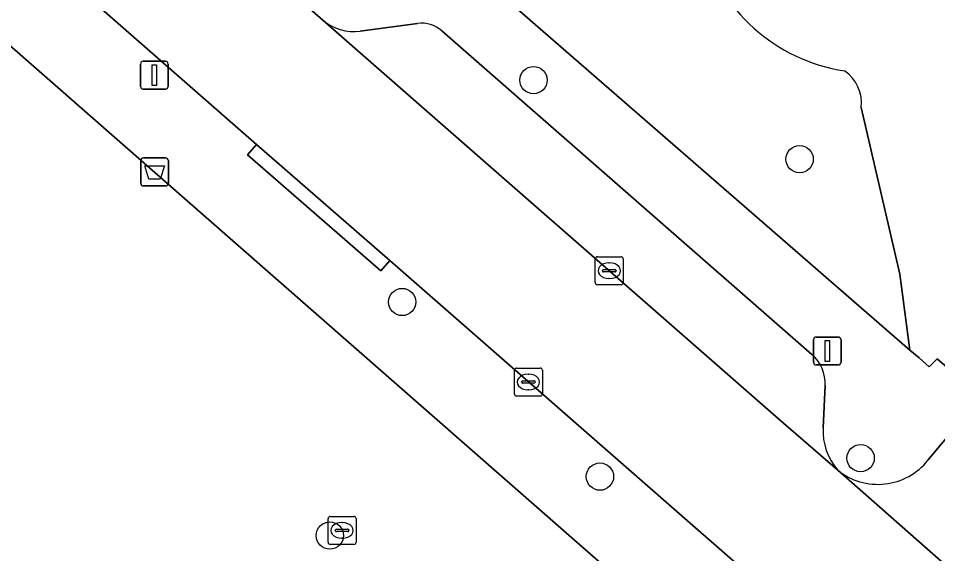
# Model space of a CAD drawing. Extents: x 158472 to 159562, y 388525 to 389606.
# Drawn here: x 158798.49 to 158831.41, y 388780.05 to 388799.23 of the extents above; entities that cross this region are included whole.
import ezdxf

# ---------------------------------------------------------------- set-up
doc = ezdxf.new("R2010")
doc.units = 0
for name, color, linetype in [('IMGEO_Afvalbak', 7, 'Continuous'), ('IMGEO_Boom', 7, 'Continuous'), ('IMGEO_Erf', 7, 'Continuous'), ('IMGEO_Groenvoorziening', 7, 'Continuous'), ('IMGEO_Hek', 7, 'Continuous'), ('IMGEO_Kolk', 7, 'Continuous'), ('IMGEO_Lichtmast', 7, 'Continuous'), ('IMGEO_Parkeervlak_open', 7, 'Continuous'), ('IMGEO_Rijbaan_lokaal_open', 7, 'Continuous'), ('IMGEO_Voetpad_open', 7, 'Continuous')]:
    doc.layers.add(name, color=color, linetype=linetype)

msp = doc.modelspace()

# ---------------------------------------------------------------- linework, layer by layer
at = {"layer": 'IMGEO_Afvalbak'}
for p, q in [((158802.868, 388793.324), (158802.868, 388794.124)), ((158802.868, 388794.124), (158802.868, 388793.324)), ((158802.968, 388794.224), (158803.758, 388794.224)), ((158803.758, 388794.224), (158802.968, 388794.224)), ((158803.858, 388794.124), (158803.858, 388793.324)), ((158803.858, 388793.324), (158803.858, 388794.124)), ((158803.758, 388793.224), (158802.968, 388793.224)), ((158802.968, 388793.224), (158803.758, 388793.224))]:
    msp.add_line(p, q, dxfattribs=at)
msp.add_lwpolyline([(158803.011, 388793.938), (158803.715, 388793.938), (158803.566, 388793.468), (158803.16, 388793.468), (158803.011, 388793.938)], dxfattribs=at)
for centre, start, end in [((158802.968, 388794.124), 90, 180), ((158802.968, 388794.124), 90, 180), ((158803.758, 388794.124), 0, 90), ((158803.758, 388794.124), 360, 90), ((158802.968, 388793.324), 180, 270), ((158802.968, 388793.324), 180, 270), ((158803.758, 388793.324), 270, 0), ((158803.758, 388793.324), 270, 0)]:
    msp.add_arc(centre, 0.1, start, end, dxfattribs=at)
at = {"layer": 'IMGEO_Boom'}
for centre in [(158816.933, 388797.016), (158826.465, 388794.183), (158812.232, 388789.064), (158828.649, 388783.472), (158819.315, 388782.806), (158809.641, 388780.692)]:
    msp.add_circle(centre, 0.489, dxfattribs=at)
at = {"layer": 'IMGEO_Erf'}
msp.add_lwpolyline([(158825.526, 388774.279), (158798.172, 388798.264), (158796.583, 388796.505), (158795.371, 388795.164), (158796.547, 388794.127), (158791.819, 388788.744), (158790.672, 388789.76), (158785.492, 388783.869), (158786.674, 388782.839), (158781.952, 388777.459)], dxfattribs=at)
at = {"layer": 'IMGEO_Groenvoorziening'}
for points in [[(158822.945, 388801.937), (158814.263, 388801.394), (158830.413, 388787.343), (158830.057, 388790.066), (158828.671, 388796.038)], [(158828.671, 388796.038), (158830.057, 388790.066), (158830.413, 388787.343), (158830.739, 388787.059), (158831.101, 388786.744), (158831.384, 388787.033), (158831.754, 388786.709), (158834.211, 388789.462), (158844.852, 388780.806), (158851.58, 388788.308), (158852.057, 388788.84), (158852.878, 388789.756)]]:
    msp.add_lwpolyline(points, dxfattribs=at)
for centre, radius, start, end in [((158829.025, 388803.566), 6.294, 194.996, 261.282), ((158829.025, 388803.566), 6.294, 194.996, 261.282), ((158827.292, 388796.195), 1.388, 353.5033, 55.8465), ((158827.292, 388796.195), 1.388, 353.5033, 55.8465)]:
    msp.add_arc(centre, radius, start, end, dxfattribs=at)
at = {"layer": 'IMGEO_Hek'}
msp.add_lwpolyline([(158825.526, 388774.279), (158798.172, 388798.264)], dxfattribs=at)
at = {"layer": 'IMGEO_Kolk'}
for p, q in [((158819.147, 388789.758), (158819.147, 388790.61)), ((158819.222, 388790.684), (158820.074, 388790.684)), ((158819.635, 388790.464), (158819.66, 388790.464)), ((158820.148, 388790.61), (158820.148, 388789.758)), ((158819.406, 388790.178), (158819.406, 388790.19)), ((158819.844, 388790.141), (158819.446, 388790.141)), ((158819.449, 388790.227), (158819.847, 388790.227)), ((158819.89, 388790.19), (158819.89, 388790.178)), ((158819.658, 388789.904), (158819.633, 388789.904)), ((158820.074, 388789.684), (158819.222, 388789.684)), ((158816.251, 388785.769), (158816.251, 388786.621)), ((158816.326, 388786.695), (158817.178, 388786.695)), ((158817.252, 388786.621), (158817.252, 388785.769)), ((158816.51, 388786.189), (158816.51, 388786.201)), ((158816.553, 388786.238), (158816.951, 388786.238)), ((158816.739, 388786.475), (158816.764, 388786.475)), ((158816.994, 388786.201), (158816.994, 388786.189)), ((158816.948, 388786.152), (158816.55, 388786.152)), ((158816.762, 388785.915), (158816.737, 388785.915)), ((158817.178, 388785.695), (158816.326, 388785.695)), ((158809.577, 388780.453), (158809.577, 388781.305)), ((158809.652, 388781.379), (158810.504, 388781.379)), ((158810.578, 388781.305), (158810.578, 388780.453)), ((158809.879, 388780.922), (158810.277, 388780.922)), ((158810.065, 388781.159), (158810.09, 388781.159)), ((158809.836, 388780.873), (158809.836, 388780.885)), ((158810.274, 388780.836), (158809.876, 388780.836)), ((158810.088, 388780.599), (158810.063, 388780.599)), ((158810.32, 388780.885), (158810.32, 388780.873)), ((158810.504, 388780.379), (158809.652, 388780.379))]:
    msp.add_line(p, q, dxfattribs=at)
for points in [[(158819.147, 388789.758), (158819.147, 388790.61)], [(158819.222, 388790.684), (158820.074, 388790.684)], [(158820.148, 388790.61), (158820.148, 388789.758)], [(158820.074, 388789.684), (158819.222, 388789.684)], [(158816.251, 388785.769), (158816.251, 388786.621)], [(158816.326, 388786.695), (158817.178, 388786.695)], [(158817.252, 388786.621), (158817.252, 388785.769)], [(158817.178, 388785.695), (158816.326, 388785.695)], [(158809.577, 388780.453), (158809.577, 388781.305)], [(158809.652, 388781.379), (158810.504, 388781.379)], [(158810.578, 388781.305), (158810.578, 388780.453)], [(158810.504, 388780.379), (158809.652, 388780.379)]]:
    msp.add_lwpolyline(points, dxfattribs=at)
for centre, radius, start, end in [((158819.224, 388790.608), 0.0765, 91.552, 178.448), ((158819.224, 388790.608), 0.0765, 91.552, 178.448), ((158820.072, 388790.608), 0.0765, 1.552, 88.448), ((158820.072, 388790.608), 0.0765, 1.552, 88.448), ((158819.446, 388790.187), 0.0403, 85.8775, 175.7526), ((158819.443, 388790.177), 0.0366, 178.938, 274.7102), ((158819.847, 388790.184), 0.043, 264.8664, 352.4533), ((158819.851, 388790.189), 0.0386, 1.7309, 96.639), ((158819.224, 388789.76), 0.0765, 181.552, 268.448), ((158819.224, 388789.76), 0.0765, 181.552, 268.448), ((158820.072, 388789.76), 0.0765, 271.552, 358.448), ((158820.072, 388789.76), 0.0765, 271.552, 358.448), ((158816.328, 388786.619), 0.0765, 91.552, 178.448), ((158816.328, 388786.619), 0.0765, 91.552, 178.448), ((158817.176, 388786.619), 0.0765, 1.552, 88.448), ((158817.176, 388786.619), 0.0765, 1.552, 88.448), ((158816.55, 388786.198), 0.0403, 85.8775, 175.7526), ((158816.547, 388786.188), 0.0366, 178.938, 274.7102), ((158816.951, 388786.195), 0.043, 264.8664, 352.4533), ((158816.955, 388786.2), 0.0386, 1.7309, 96.639), ((158816.328, 388785.771), 0.0765, 181.552, 268.448), ((158816.328, 388785.771), 0.0765, 181.552, 268.448), ((158817.176, 388785.771), 0.0765, 271.552, 358.448), ((158817.176, 388785.771), 0.0765, 271.552, 358.448), ((158809.654, 388781.303), 0.0765, 91.552, 178.448), ((158809.654, 388781.303), 0.0765, 91.552, 178.448), ((158810.502, 388781.303), 0.0765, 1.552, 88.448), ((158810.502, 388781.303), 0.0765, 1.552, 88.448), ((158809.876, 388780.882), 0.0403, 85.8775, 175.7526), ((158810.281, 388780.884), 0.0386, 1.7309, 96.639), ((158809.873, 388780.872), 0.0366, 178.938, 274.7102), ((158810.277, 388780.879), 0.043, 264.8664, 352.4533), ((158809.654, 388780.455), 0.0765, 181.552, 268.448), ((158809.654, 388780.455), 0.0765, 181.552, 268.448), ((158810.502, 388780.455), 0.0765, 271.552, 358.448), ((158810.502, 388780.455), 0.0765, 271.552, 358.448)]:
    msp.add_arc(centre, radius, start, end, dxfattribs=at)
for centre, major_axis, ratio, start_param, end_param in [((158819.634, 388790.184), (-0.387, 0.002), 0.722429, 4.712389, 7.853982), ((158819.659, 388790.184), (-0.39, 0.002), 0.717154, 1.570796, 4.712389), ((158816.738, 388786.195), (-0.387, 0.002), 0.722429, 4.712389, 7.853982), ((158816.763, 388786.195), (-0.39, 0.002), 0.717154, 1.570796, 4.712389), ((158810.064, 388780.879), (-0.387, 0.002), 0.722429, 4.712389, 7.853982), ((158810.089, 388780.879), (-0.39, 0.002), 0.717154, 1.570796, 4.712389)]:
    msp.add_ellipse(centre, major_axis=major_axis, ratio=ratio, start_param=start_param, end_param=end_param, dxfattribs=at)
at = {"layer": 'IMGEO_Lichtmast'}
for p, q in [((158802.961, 388797.691), (158803.751, 388797.691)), ((158803.751, 388797.691), (158802.961, 388797.691)), ((158802.861, 388796.791), (158802.861, 388797.591)), ((158802.861, 388797.591), (158802.861, 388796.791)), ((158803.851, 388797.591), (158803.851, 388796.791)), ((158803.851, 388796.791), (158803.851, 388797.591)), ((158803.751, 388796.691), (158802.961, 388796.691)), ((158802.961, 388796.691), (158803.751, 388796.691)), ((158827.06, 388787.807), (158827.85, 388787.807)), ((158827.85, 388787.807), (158827.06, 388787.807)), ((158826.96, 388786.907), (158826.96, 388787.707)), ((158826.96, 388787.707), (158826.96, 388786.907)), ((158827.95, 388787.707), (158827.95, 388786.907)), ((158827.95, 388786.907), (158827.95, 388787.707)), ((158827.85, 388786.807), (158827.06, 388786.807)), ((158827.06, 388786.807), (158827.85, 388786.807))]:
    msp.add_line(p, q, dxfattribs=at)
for points in [[(158803.281, 388797.566), (158803.431, 388797.566), (158803.431, 388796.816), (158803.281, 388796.816), (158803.281, 388797.566)], [(158827.38, 388787.682), (158827.53, 388787.682), (158827.53, 388786.932), (158827.38, 388786.932), (158827.38, 388787.682)]]:
    msp.add_lwpolyline(points, dxfattribs=at)
for centre, start, end in [((158802.961, 388797.591), 90, 180), ((158802.961, 388797.591), 90, 180), ((158803.751, 388797.591), 0, 90), ((158803.751, 388797.591), 360, 90), ((158802.961, 388796.791), 180, 270), ((158802.961, 388796.791), 180, 270), ((158803.751, 388796.791), 270, 0), ((158803.751, 388796.791), 270, 0), ((158827.06, 388787.707), 90, 180), ((158827.06, 388787.707), 90, 180), ((158827.85, 388787.707), 0, 90), ((158827.85, 388787.707), 360, 90), ((158827.06, 388786.907), 180, 270), ((158827.06, 388786.907), 180, 270), ((158827.85, 388786.907), 270, 0), ((158827.85, 388786.907), 270, 0)]:
    msp.add_arc(centre, 0.1, start, end, dxfattribs=at)
at = {"layer": 'IMGEO_Parkeervlak_open'}
for points in [[(158809.387, 388799.161), (158825.712, 388784.875), (158827.828, 388783.04)], [(158812.782, 388799.043), (158810.726, 388798.764)], [(158826.902, 388787.187), (158813.654, 388798.781)], [(158827.306, 388784.551), (158827.379, 388786.067)], [(158846.619, 388767.157), (158849.366, 388770.272), (158832.467, 388785.083), (158831.057, 388783.391)], [(158827.828, 388783.04), (158846.659, 388766.452)]]:
    msp.add_lwpolyline(points, dxfattribs=at)
for centre, radius, start, end in [((158810.526, 388800.548), 1.795, 230.5878, 276.3831), ((158812.931, 388797.957), 1.096, 48.7301, 97.8232), ((158825.985, 388786.135), 1.395, 357.2025, 48.9351), ((158829.436, 388784.441), 2.133, 177.0498, 221.0668), ((158829.269, 388784.814), 2.285, 230.9144, 321.4933)]:
    msp.add_arc(centre, radius, start, end, dxfattribs=at)
at = {"layer": 'IMGEO_Rijbaan_lokaal_open'}
for points in [[(158848.898, 388764.436), (158846.938, 388766.2), (158846.659, 388766.452), (158827.828, 388783.04), (158825.712, 388784.875), (158809.387, 388799.161), (158806.606, 388801.596), (158800.712, 388806.754), (158800.014, 388807.365), (158795.971, 388810.903), (158760.339, 388842.098), (158759.734, 388842.616)], [(158753.152, 388841.891), (158755.415, 388839.873), (158770.849, 388826.358), (158771.252, 388826.005), (158782.389, 388816.244), (158796.782, 388803.661), (158807.018, 388794.713), (158811.795, 388790.555), (158827.866, 388776.475), (158826.434, 388774.844), (158830.139, 388771.553), (158835.373, 388767.052), (158839.915, 388763.082), (158840.19, 388762.88), (158851.529, 388753.19), (158852.007, 388753.63), (158856.673, 388759.016)]]:
    msp.add_lwpolyline(points, dxfattribs=at)
at = {"layer": 'IMGEO_Voetpad_open'}
for points in [[(158744.162, 388844.524), (158755.525, 388834.58), (158768.141, 388823.539), (158772.286, 388819.929), (158773.889, 388818.533), (158778.058, 388814.89), (158779.391, 388813.69), (158781.182, 388812.139), (158781.677, 388812.685), (158783.359, 388811.24), (158788.4, 388806.822), (158794.714, 388801.292), (158798.172, 388798.264), (158825.526, 388774.279)], [(158827.866, 388776.475), (158811.795, 388790.555), (158811.467, 388790.178), (158806.69, 388794.336), (158807.018, 388794.713), (158796.782, 388803.661), (158782.389, 388816.244), (158782.06, 388815.868), (158781.704, 388815.462), (158770.567, 388825.223), (158771.252, 388826.005), (158770.849, 388826.358)], [(158795.971, 388810.903), (158800.014, 388807.365), (158800.712, 388806.754), (158801.397, 388807.537), (158807.291, 388802.379), (158806.606, 388801.596), (158809.387, 388799.161)], [(158831.057, 388783.391), (158832.467, 388785.083), (158849.366, 388770.272), (158849.885, 388770.864), (158843.993, 388776.012), (158842.418, 388777.388), (158832.697, 388785.881), (158831.754, 388786.709), (158831.384, 388787.033), (158831.101, 388786.744), (158830.739, 388787.059), (158830.413, 388787.343), (158814.263, 388801.394), (158814.095, 388801.54), (158813.735, 388801.853), (158808.612, 388806.31)], [(158810.726, 388798.764), (158812.782, 388799.043)], [(158813.654, 388798.781), (158826.902, 388787.187)], [(158827.379, 388786.067), (158827.306, 388784.551)]]:
    msp.add_lwpolyline(points, dxfattribs=at)
msp.add_lwpolyline([(158807.018, 388794.713), (158806.69, 388794.336), (158811.467, 388790.178), (158811.795, 388790.555)], close=True, dxfattribs=at)
for centre, radius, start, end in [((158810.526, 388800.548), 1.795, 230.5878, 276.3831), ((158812.931, 388797.957), 1.096, 48.7301, 97.8232), ((158825.985, 388786.135), 1.395, 357.2025, 48.9351), ((158829.436, 388784.441), 2.133, 177.0498, 221.0668), ((158829.269, 388784.814), 2.285, 230.9144, 321.4933)]:
    msp.add_arc(centre, radius, start, end, dxfattribs=at)

doc.saveas('drawing.dxf')
